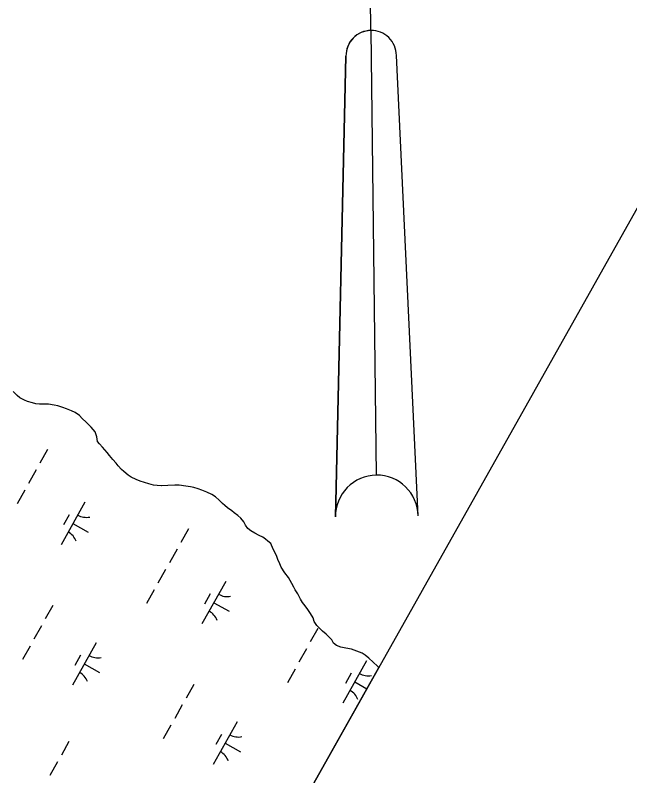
# Model space of a CAD drawing. Extents: x 3913936 to 3933962, y 195330 to 217741.
# Drawn here: x 3924384 to 3925016, y 197302 to 198085 of the extents above; entities that cross this region are included whole.
import ezdxf

# ---------------------------------------------------------------- set-up
doc = ezdxf.new("R2010")
doc.units = 0
for name, color, linetype in [('V-ANNO-SYMB', 7, 'Continuous'), ('V-GRID-FRAM', 7, 'Continuous'), ('V-TOPO-SHOR', 7, 'Continuous'), ('V-WETL-SWMP', 7, 'Continuous')]:
    doc.layers.add(name, color=color, linetype=linetype)

msp = doc.modelspace()

# ---------------------------------------------------------------- linework, layer by layer
at = {"layer": 'V-ANNO-SYMB'}
for p, q in [((3924749.7, 198068.87), (3924747.72, 198231.36)), ((3924749.7, 198068.87), (3924755.28, 197611.41)), ((3924749.7, 198068.87), (3924755.28, 197611.41)), ((3924713.31, 197568.39), (3924724.02, 198042.56)), ((3924724.02, 198042.56), (3924713.31, 197568.39)), ((3924798.3, 197569.43), (3924776.02, 198043.19))]:
    msp.add_line(p, q, dxfattribs=at)
for centre, radius, start, end in [((3924750.02, 198042.88), 26, 90.69595, 180.69925), ((3924750.02, 198042.88), 26, 90.70258, 180.69927), ((3924750.02, 198042.88), 26, 0.69927, 90.70258), ((3924755.8, 197568.91), 42.5, 90.69925, 180.69925), ((3924755.8, 197568.91), 42.5, 90.69927, 180.69927), ((3924755.8, 197568.91), 42.5, 0.69927, 90.69927), ((3924755.8, 197568.91), 42.5, 0.69927, 90.69927)]:
    msp.add_arc(centre, radius, start, end, dxfattribs=at)
at = {"layer": 'V-GRID-FRAM'}
msp.add_lwpolyline([(3932010.33, 210314.99), (3924440.13, 196848.23), (3917917.56, 202110.57), (3924798.65, 214359.02), (3932010.33, 210314.99)], dxfattribs=at)
at = {"layer": 'V-TOPO-SHOR'}
for points in [[(3924508.28, 197607.07), (3924502.99, 197609.42), (3924499.77, 197611.5), (3924495.51, 197615.26), (3924493.07, 197617.34), (3924489.72, 197621.1), (3924487.4, 197623.69), (3924484.18, 197627.45), (3924480.7, 197631.47), (3924478.13, 197634.72), (3924473.37, 197640.29), (3924470.28, 197643.67), (3924468.21, 197645.87), (3924467.59, 197650.92), (3924465.92, 197655.83), (3924461.67, 197660.89), (3924456.65, 197665.95), (3924452.66, 197669.72), (3924449.69, 197672.7), (3924445.18, 197675.69), (3924441.7, 197677.51), (3924436.53, 197679.73), (3924432.79, 197681.04), (3924427.36, 197682.74), (3924423.75, 197683.4), (3924418.06, 197684.32), (3924414.31, 197684.46), (3924408.75, 197684.48), (3924405, 197684.88), (3924401.52, 197685.67), (3924396.35, 197687.11), (3924393.12, 197688.42), (3924388.48, 197691.02), (3924385.64, 197693.49), (3924381.65, 197697.38)], [(3924757.89, 197413.49), (3924756.6, 197414.83), (3924752.09, 197418.98), (3924747.58, 197423.14), (3924743.97, 197426.12), (3924740.87, 197428.2), (3924735.19, 197430.42), (3924729.64, 197432.25), (3924723.96, 197433.44), (3924718.66, 197434.49), (3924714.27, 197436.19), (3924711.18, 197438.65), (3924709.38, 197441.89), (3924707.06, 197444.49), (3924703.84, 197447.73), (3924699.97, 197450.98), (3924697.78, 197453.05), (3924694.04, 197456.69), (3924691.47, 197460.7), (3924690.19, 197464.59), (3924687.63, 197469.12), (3924684.8, 197473.27), (3924681.96, 197476.9), (3924679.39, 197480.4), (3924677.34, 197483.9), (3924674.38, 197489.34), (3924671.94, 197493.48), (3924670.4, 197496.08), (3924668.21, 197500.09), (3924664.88, 197506.05), (3924661.27, 197510.98), (3924657.54, 197516.68), (3924656, 197520.05), (3924654.08, 197524.71), (3924652.42, 197528.85), (3924649.08, 197535.33), (3924646.77, 197541.02), (3924643.81, 197543.49), (3924641.36, 197545.7), (3924638.52, 197547.65), (3924634.78, 197549.47), (3924630.13, 197551.68), (3924626.13, 197554.02), (3924622.91, 197556.62), (3924620.72, 197560.12), (3924618.8, 197563.49), (3924615.96, 197566.99), (3924612.74, 197569.98), (3924609, 197572.71), (3924606.56, 197574.78), (3924602.3, 197577.64), (3924599.33, 197580.24), (3924596.89, 197582.32), (3924593.41, 197585.56), (3924589.67, 197588.93), (3924585.93, 197591.66), (3924581.02, 197593.88), (3924575.86, 197595.84), (3924571.99, 197597.27), (3924567.34, 197598.58), (3924563.98, 197599.24), (3924559.33, 197600.03), (3924552.48, 197601.22), (3924547.82, 197601.24), (3924540.71, 197600.75), (3924534.37, 197600.38), (3924529.59, 197600.66), (3924526.1, 197601.06), (3924521.07, 197602.37), (3924516.68, 197603.81), (3924512.41, 197605.25), (3924508.28, 197607.07)]]:
    msp.add_lwpolyline(points, dxfattribs=at)
at = {"layer": 'V-WETL-SWMP'}
for p, q in [((3924385.64, 197693.49), (3924381.65, 197697.38)), ((3924388.48, 197691.02), (3924385.64, 197693.49)), ((3924393.12, 197688.42), (3924388.48, 197691.02)), ((3924396.35, 197687.11), (3924393.12, 197688.42)), ((3924401.52, 197685.67), (3924396.35, 197687.11)), ((3924405, 197684.88), (3924401.52, 197685.67)), ((3924408.75, 197684.48), (3924405, 197684.88)), ((3924414.31, 197684.46), (3924408.75, 197684.48)), ((3924418.06, 197684.32), (3924414.31, 197684.46)), ((3924423.75, 197683.4), (3924418.06, 197684.32)), ((3924427.36, 197682.74), (3924423.75, 197683.4)), ((3924432.79, 197681.04), (3924427.36, 197682.74)), ((3924436.53, 197679.73), (3924432.79, 197681.04)), ((3924441.7, 197677.51), (3924436.53, 197679.73)), ((3924445.18, 197675.69), (3924441.7, 197677.51)), ((3924449.69, 197672.7), (3924445.18, 197675.69)), ((3924452.66, 197669.72), (3924449.69, 197672.7)), ((3924456.65, 197665.95), (3924452.66, 197669.72)), ((3924461.68, 197660.89), (3924456.65, 197665.95)), ((3924465.92, 197655.83), (3924461.68, 197660.89)), ((3924467.59, 197650.92), (3924465.92, 197655.83)), ((3924468.21, 197645.87), (3924467.59, 197650.92)), ((3924470.27, 197643.67), (3924468.21, 197645.87)), ((3924473.37, 197640.29), (3924470.27, 197643.67)), ((3924416.94, 197637.64), (3924409.1, 197623.7)), ((3924478.13, 197634.72), (3924473.37, 197640.29)), ((3924480.7, 197631.48), (3924478.13, 197634.72)), ((3924484.18, 197627.46), (3924480.7, 197631.48)), ((3924487.4, 197623.69), (3924484.18, 197627.46)), ((3924489.72, 197621.1), (3924487.4, 197623.69)), ((3924493.06, 197617.34), (3924489.72, 197621.1)), ((3924405.18, 197616.72), (3924397.34, 197602.78)), ((3924495.51, 197615.26), (3924493.06, 197617.34)), ((3924499.77, 197611.5), (3924495.51, 197615.26)), ((3924502.99, 197609.42), (3924499.77, 197611.5)), ((3924508.28, 197607.07), (3924502.99, 197609.42)), ((3924512.41, 197605.24), (3924508.28, 197607.07)), ((3924516.68, 197603.81), (3924512.41, 197605.24)), ((3924521.07, 197602.37), (3924516.68, 197603.81)), ((3924526.1, 197601.06), (3924521.07, 197602.37)), ((3924393.42, 197595.8), (3924385.58, 197581.85)), ((3924529.59, 197600.66), (3924526.1, 197601.06)), ((3924534.38, 197600.38), (3924529.59, 197600.66)), ((3924540.71, 197600.75), (3924534.38, 197600.38)), ((3924547.82, 197601.24), (3924540.71, 197600.75)), ((3924552.48, 197601.22), (3924547.82, 197601.24)), ((3924559.33, 197600.03), (3924552.48, 197601.22)), ((3924563.98, 197599.24), (3924559.33, 197600.03)), ((3924567.34, 197598.58), (3924563.98, 197599.24)), ((3924571.99, 197597.27), (3924567.34, 197598.58)), ((3924575.86, 197595.84), (3924571.99, 197597.27)), ((3924581.02, 197593.88), (3924575.86, 197595.84)), ((3924585.93, 197591.66), (3924581.02, 197593.88)), ((3924589.67, 197588.93), (3924585.93, 197591.66)), ((3924593.41, 197585.56), (3924589.67, 197588.93)), ((3924455.35, 197583.45), (3924430.85, 197539.86)), ((3924596.89, 197582.32), (3924593.41, 197585.56)), ((3924599.33, 197580.24), (3924596.89, 197582.32)), ((3924602.3, 197577.64), (3924599.33, 197580.24)), ((3924606.56, 197574.78), (3924602.3, 197577.64)), ((3924609, 197572.71), (3924606.56, 197574.78)), ((3924612.74, 197569.98), (3924609, 197572.71)), ((3924439.31, 197570.67), (3924433.43, 197560.21)), ((3924615.96, 197566.99), (3924612.74, 197569.98)), ((3924618.8, 197563.49), (3924615.96, 197566.99)), ((3924620.72, 197560.12), (3924618.8, 197563.49)), ((3924443.1, 197561.66), (3924458.79, 197552.84)), ((3924561.94, 197556.14), (3924554.1, 197542.19)), ((3924622.91, 197556.62), (3924620.72, 197560.12)), ((3924626.13, 197554.03), (3924622.91, 197556.62)), ((3924630.13, 197551.68), (3924626.13, 197554.03)), ((3924634.78, 197549.47), (3924630.13, 197551.68)), ((3924638.52, 197547.65), (3924634.78, 197549.47)), ((3924641.36, 197545.7), (3924638.52, 197547.65)), ((3924643.81, 197543.49), (3924641.36, 197545.7)), ((3924646.77, 197541.02), (3924643.81, 197543.49)), ((3924649.08, 197535.33), (3924646.77, 197541.02)), ((3924550.18, 197535.21), (3924542.34, 197521.27)), ((3924652.42, 197528.85), (3924649.08, 197535.33)), ((3924654.08, 197524.71), (3924652.42, 197528.85)), ((3924656, 197520.05), (3924654.08, 197524.71)), ((3924657.54, 197516.68), (3924656, 197520.05)), ((3924661.27, 197510.98), (3924657.54, 197516.68)), ((3924538.42, 197514.29), (3924530.58, 197500.35)), ((3924664.87, 197506.05), (3924661.27, 197510.98)), ((3924600.35, 197501.94), (3924575.85, 197458.36)), ((3924668.21, 197500.09), (3924664.87, 197506.05)), ((3924526.66, 197493.37), (3924518.82, 197479.42)), ((3924670.4, 197496.08), (3924668.21, 197500.09)), ((3924671.94, 197493.48), (3924670.4, 197496.08)), ((3924674.38, 197489.34), (3924671.94, 197493.48)), ((3924584.31, 197489.16), (3924578.43, 197478.7)), ((3924677.34, 197483.9), (3924674.38, 197489.34)), ((3924422.4, 197477.47), (3924414.56, 197463.52)), ((3924588.1, 197480.15), (3924603.79, 197471.33)), ((3924679.39, 197480.4), (3924677.34, 197483.9)), ((3924681.96, 197476.9), (3924679.39, 197480.4)), ((3924684.8, 197473.27), (3924681.96, 197476.9)), ((3924687.62, 197469.12), (3924684.8, 197473.27)), ((3924690.2, 197464.59), (3924687.62, 197469.12)), ((3924691.47, 197460.7), (3924690.2, 197464.59)), ((3924410.64, 197456.54), (3924402.8, 197442.6)), ((3924695.18, 197453.7), (3924687.34, 197439.76)), ((3924694.04, 197456.69), (3924691.47, 197460.7)), ((3924697.78, 197453.05), (3924694.04, 197456.69)), ((3924699.97, 197450.98), (3924697.78, 197453.05)), ((3924703.84, 197447.73), (3924699.97, 197450.98)), ((3924707.06, 197444.49), (3924703.84, 197447.73)), ((3924466.98, 197438.98), (3924442.48, 197395.4)), ((3924709.38, 197441.89), (3924707.06, 197444.49)), ((3924711.18, 197438.65), (3924709.38, 197441.89)), ((3924714.27, 197436.19), (3924711.18, 197438.65)), ((3924398.88, 197435.62), (3924391.04, 197421.68)), ((3924683.42, 197432.78), (3924675.58, 197418.84)), ((3924718.66, 197434.49), (3924714.27, 197436.19)), ((3924723.96, 197433.44), (3924718.66, 197434.49)), ((3924729.64, 197432.25), (3924723.96, 197433.44)), ((3924735.19, 197430.42), (3924729.64, 197432.25)), ((3924740.87, 197428.21), (3924735.19, 197430.42)), ((3924450.94, 197426.2), (3924445.06, 197415.74)), ((3924743.97, 197426.12), (3924740.87, 197428.21)), ((3924747.58, 197423.14), (3924743.97, 197426.12)), ((3924756.6, 197414.83), (3924747.58, 197423.14)), ((3924454.73, 197417.19), (3924470.42, 197408.37)), ((3924745.34, 197420.43), (3924720.84, 197376.85)), ((3924757.89, 197413.49), (3924756.6, 197414.83)), ((3924440.13, 196848.23), (3924757.89, 197413.49)), ((3924671.66, 197411.86), (3924663.82, 197397.92)), ((3924729.31, 197407.65), (3924723.43, 197397.19)), ((3924567.4, 197395.96), (3924559.56, 197382.01)), ((3924733.09, 197398.64), (3924745.59, 197391.62)), ((3924555.64, 197375.04), (3924547.8, 197361.09)), ((3924543.88, 197354.11), (3924536.04, 197340.17)), ((3924611.98, 197357.47), (3924587.48, 197313.89)), ((3924595.94, 197344.69), (3924590.06, 197334.23)), ((3924438.97, 197337.38), (3924431.13, 197323.43)), ((3924599.73, 197335.68), (3924615.42, 197326.86)), ((3924427.21, 197316.46), (3924419.37, 197302.51))]:
    msp.add_line(p, q, dxfattribs=at)
for centre, start, end in [((3924456.84, 197585.62), 239.88608, 281.42974), ((3924429.77, 197537.46), 19.88608, 61.42973), ((3924601.84, 197504.11), 239.88608, 281.42974), ((3924574.77, 197455.95), 19.88608, 61.42973), ((3924468.47, 197441.15), 239.88608, 281.42974), ((3924441.4, 197392.99), 19.88608, 61.42973), ((3924746.84, 197422.6), 239.88608, 281.42974), ((3924719.77, 197374.44), 19.88608, 61.42973), ((3924613.47, 197359.64), 239.88608, 281.42974), ((3924586.4, 197311.48), 19.88608, 61.42973)]:
    msp.add_arc(centre, 17.62, start, end, dxfattribs=at)

doc.saveas('drawing.dxf')
